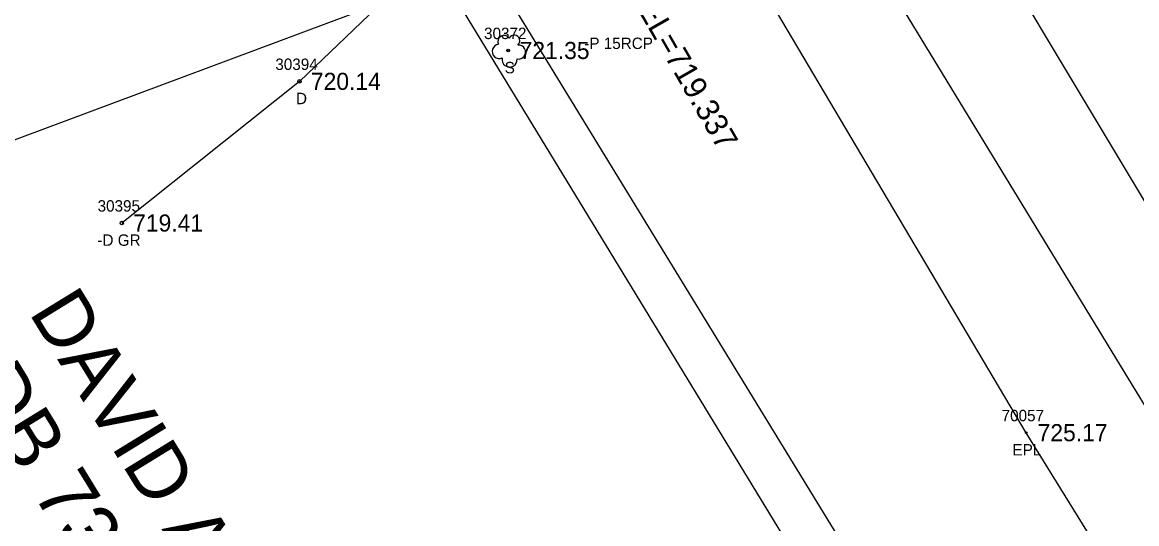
# Model space of a CAD drawing. Extents: x 1375131 to 1378678, y 999028 to 1004053.
# Drawn here: x 1377582.4 to 1377680.1, y 1001130.3 to 1001174.2 of the extents above; entities that cross this region are included whole.
import ezdxf

# ---------------------------------------------------------------- set-up
doc = ezdxf.new("R2010")
doc.units = 0
for name, color, linetype in [('RD_EX_DR_Pipe_txCode', 7, 'Continuous'), ('RD_EX_Driveway', 7, 'Continuous'), ('RD_EX_Driveway_txCode', 7, 'Continuous'), ('RD_EX_DV_Prop', 7, 'Continuous'), ('RD_EX_DV_TX_Prop(Owner ID)', 7, 'Continuous'), ('RD_EX_Road', 7, 'Continuous'), ('RD_EX_Road_txCode', 7, 'Continuous'), ('RD_EX_RW', 7, 'Continuous'), ('RD_EX_SU_Elec', 7, 'Continuous'), ('RD_EX_TX_Driveway_ELEV', 7, 'Continuous'), ('RD_EX_TX_Road_ELEV', 7, 'Continuous'), ('RD_EX_TX_VEG_ELEV', 7, 'Continuous'), ('RD_EX_VEG', 7, 'Continuous'), ('RD_EX_VEG_txCode', 7, 'Continuous'), ('RD_HC_Cl', 7, 'Continuous'), ('RD_SMD_Locator', 7, 'Continuous'), ('RD_TX_Pipe_ElevEX', 7, 'Continuous')]:
    doc.layers.add(name, color=color, linetype=linetype)

msp = doc.modelspace()

# ---------------------------------------------------------------- linework, layer by layer
at = {"layer": 'RD_EX_Driveway'}
msp.add_lwpolyline([(1377629.086, 1001180.64), (1377627.252, 1001179.983), (1377614.835, 1001176.832), (1377606.695, 1001169.036), (1377591.108, 1001156.62)], dxfattribs=at)
at = {"layer": 'RD_EX_DV_Prop'}
msp.add_line((1377290.9, 1001055.28), (1377619.369, 1001177.983), dxfattribs=at)
at = {"layer": 'RD_EX_Road'}
for points in [[(1377899.668, 1000800.294), (1377898.717, 1000801.843), (1377870.308, 1000849.935), (1377847.281, 1000887.888), (1377815.153, 1000940.575), (1377781.512, 1000995.259), (1377748.623, 1001049.208), (1377716.579, 1001099.532), (1377686.671, 1001148.78), (1377656.469, 1001199.107), (1377629.542, 1001244.184), (1377599.886, 1001292.672), (1377570.873, 1001341.428), (1377539.828, 1001392.468), (1377511.01, 1001440.306), (1377480.717, 1001489.998), (1377449.725, 1001541.494), (1377420.899, 1001591.946), (1377390.45, 1001644.414)], [(1377883.752, 1000788.501), (1377882.63, 1000790.224), (1377852.259, 1000839.599), (1377828.464, 1000879.313), (1377796.997, 1000930.663), (1377763.067, 1000986.649), (1377731.866, 1001037.813), (1377700.311, 1001089.979), (1377670.429, 1001138.24), (1377639.732, 1001190.031), (1377611.891, 1001234.227), (1377582.777, 1001282.571), (1377552.217, 1001331.03), (1377522.243, 1001382.346), (1377494.257, 1001430.189), (1377463.172, 1001481.135), (1377433.415, 1001531.286), (1377403.141, 1001580.977), (1377371.36, 1001632.192)]]:
    msp.add_lwpolyline(points, dxfattribs=at)
at = {"layer": 'RD_EX_RW'}
msp.add_line((1377536.397, 1001314.084), (1377927.22, 1000673.007), dxfattribs=at)
at = {"layer": 'RD_EX_SU_Elec'}
msp.add_lwpolyline([(1377525.757, 1001454.692), (1377578.783, 1001251.805), (1377798.03, 1000893.789)], dxfattribs=at)
at = {"layer": 'RD_EX_VEG'}
msp.add_circle((1377625, 1001171.742), 0.125, dxfattribs=at)
for centre, radius, start, end in [((1377624.639, 1001172.516), 0.542, 34.97629, 204.75602), ((1377625.523, 1001172.593), 0.497, 308.76261, 152.04674), ((1377624.218, 1001171.664), 0.628, 96.45179, 294.73401), ((1377625.92, 1001171.602), 0.609, 256.56668, 98.10463), ((1377625.123, 1001170.944), 0.659, 166.88266, 5.75893)]:
    msp.add_arc(centre, radius, start, end, dxfattribs=at)
at = {"layer": 'RD_HC_Cl'}
msp.add_line((1377564.573, 1001331.262), (1377955.397, 1000690.185), dxfattribs=at)
at = {"layer": 'RD_SMD_Locator'}
for centre, radius in [((1377625, 1001171.742), 0.075), ((1377606.695, 1001169.036), 0.15), ((1377591.108, 1001156.62), 0.15), ((1377670.429, 1001138.24), 0.075)]:
    msp.add_circle(centre, radius, dxfattribs=at)

# ---------------------------------------------------------------- texts
at = {"layer": 'RD_EX_DR_Pipe_txCode'}
msp.add_text('-P 15RCP', height=1, dxfattribs=at).set_placement((1377631.671, 1001171.871))
at = {"layer": 'RD_EX_Driveway_txCode'}
for s, p in [('30394', (1377604.577, 1001170.036)), ('D', (1377606.388, 1001167.036)), ('30395', (1377588.99, 1001157.62)), ('-D GR', (1377588.974, 1001154.62))]:
    msp.add_text(s, height=1, dxfattribs=at).set_placement(p)
at = {"layer": 'RD_EX_DV_TX_Prop(Owner ID)'}
for s, p in [('DAVID A SMITH', (1377582.901, 1001148.792)), ('DB 731 PG 54', (1377577.395, 1001142.473)), ('PB P-56 PG 271', (1377568.167, 1001142.208))]:
    msp.add_text(s, height=5, rotation=301.57776, dxfattribs=at).set_placement(p)
at = {"layer": 'RD_EX_Road_txCode'}
for s, p in [('70057', (1377668.272, 1001139.24)), ('EPL', (1377669.224, 1001136.24))]:
    msp.add_text(s, height=1, dxfattribs=at).set_placement(p)
at = {"layer": 'RD_EX_TX_Driveway_ELEV'}
for s, p in [('720.14', (1377607.695, 1001168.286)), ('719.41', (1377592.108, 1001155.87))]:
    msp.add_text(s, height=1.5, dxfattribs=at).set_placement(p)
at = {"layer": 'RD_EX_TX_Road_ELEV'}
msp.add_text('725.17', height=1.5, dxfattribs=at).set_placement((1377671.429, 1001137.49))
at = {"layer": 'RD_EX_TX_VEG_ELEV'}
msp.add_text('721.35', height=1.5, dxfattribs=at).set_placement((1377626, 1001170.992))
at = {"layer": 'RD_EX_VEG_txCode'}
for s, p in [('30372', (1377622.882, 1001172.742)), ('S', (1377624.693, 1001169.742))]:
    msp.add_text(s, height=1, dxfattribs=at).set_placement(p)
at = {"layer": 'RD_TX_Pipe_ElevEX'}
msp.add_text('EL=719.337', height=2, rotation=299.9021, dxfattribs=at).set_placement((1377636.283, 1001175.392))

doc.saveas('drawing.dxf')
